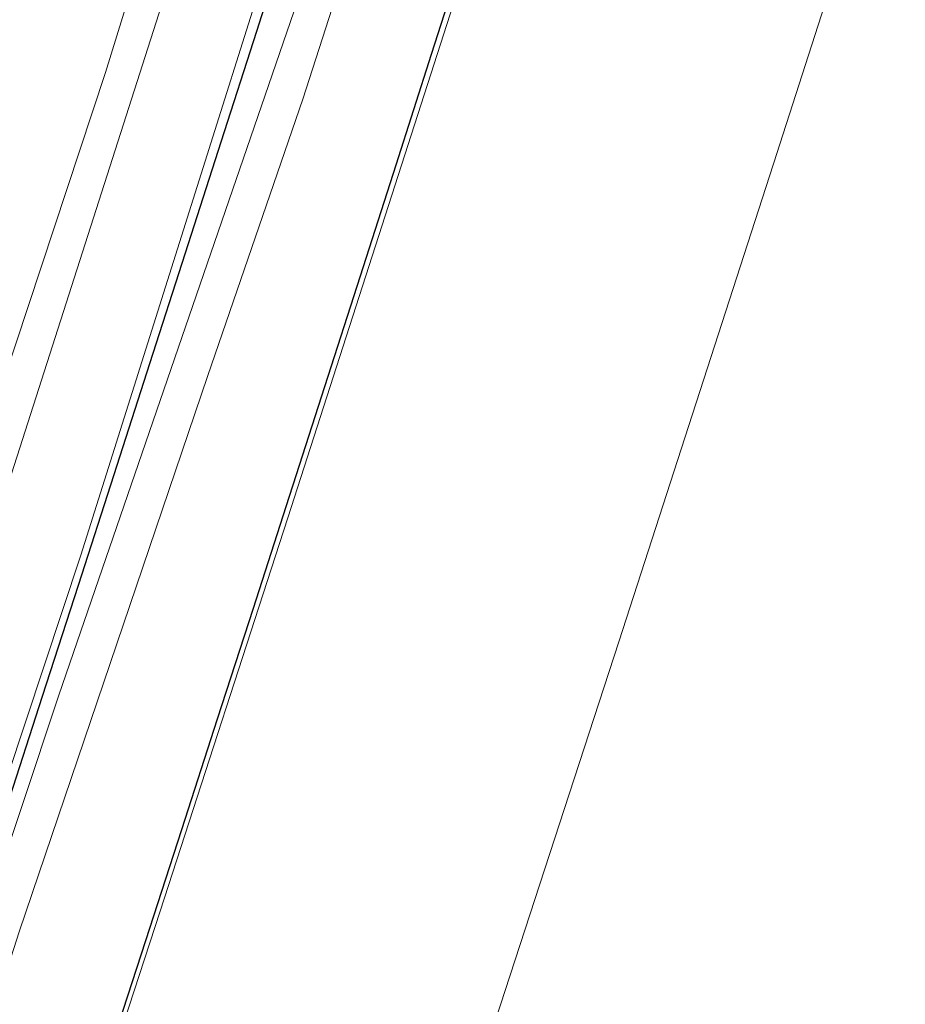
# Model space of a CAD drawing. Header units: metres. Extents: x 102313 to 104557, y 415820 to 422103.
# Tile 312 of 656: x 103559 to 103597, y 418555 to 418597. Entities that reach past the tile are written whole.
import ezdxf

# ---------------------------------------------------------------- set-up
doc = ezdxf.new("R2010")
doc.units = ezdxf.units.M
doc.header["$MEASUREMENT"] = 0
for name, color, linetype, lineweight in [('Berm', 92, 'Continuous', 0), ('N-WE-VH-KANTVERHARDING-GD', 6, 'Continuous', 30), ('Oever_slootkant', 92, 'Continuous', 0), ('water', 2, 'Continuous', 0), ('Wegdeel', 254, 'Continuous', 0)]:
    doc.layers.add(name, color=color, linetype=linetype, lineweight=lineweight)

msp = doc.modelspace()

# ---------------------------------------------------------------- linework, layer by layer
at = {"layer": 'Berm', "flags": 128}
msp.add_lwpolyline([(103581.841, 418631.035), (103578.961, 418619.432), (103575.624, 418608.996), (103570.721, 418593.795), (103566.644, 418581.937), (103558.549, 418558.044), (103553.377, 418541.903), (103548.299, 418527.261), (103542.539, 418509.699), (103537.347, 418493.316), (103531.574, 418474.871), (103526.836, 418459.746), (103521.403, 418443.288), (103515.327, 418426.179), (103507.805, 418404.257)], dxfattribs=at)
at = {"layer": 'N-WE-VH-KANTVERHARDING-GD', "flags": 128}
for points in [[(103570.257, 418601.472), (103568.733, 418596.709), (103567.207, 418591.948), (103565.678, 418587.187), (103564.148, 418582.426), (103562.615, 418577.667), (103561.08, 418572.908), (103559.543, 418568.15), (103558.003, 418563.392), (103556.462, 418558.635), (103554.918, 418553.879)], [(103577.763, 418600.483), (103576.24, 418595.723), (103574.715, 418590.962), (103573.187, 418586.203), (103571.658, 418581.444), (103570.299, 418577.222), (103570.126, 418576.687), (103568.592, 418571.929), (103567.056, 418567.172), (103565.518, 418562.416), (103563.978, 418557.661), (103562.435, 418552.906)]]:
    msp.add_lwpolyline(points, dxfattribs=at)
at = {"layer": 'Oever_slootkant', "flags": 128}
for points in [[(103625.762, 418800), (103613.775, 418759.274), (103602.302, 418721.937), (103591.783, 418688.66), (103578.813, 418647.972), (103568.287, 418614.45), (103562.252, 418594.938), (103546.258, 418546.566), (103529.286, 418494.368), (103528.491, 418491.923)], [(103506.385, 418404.71), (103513.761, 418426.709), (103522.339, 418453.265), (103538.946, 418504.236), (103549.234, 418535.08), (103560.251, 418568.199), (103581.841, 418631.035)]]:
    msp.add_lwpolyline(points, dxfattribs=at)
at = {"layer": 'water', "flags": 128}
for points in [[(103631.23, 418800), (103629.607, 418794.522), (103616.18, 418750.006), (103601.946, 418703.058), (103589.929, 418664.884), (103574.145, 418615.28), (103561.193, 418574.216), (103545.376, 418526.475), (103531.118, 418483.181), (103517.124, 418441.049), (103497.729, 418381.885), (103490.097, 418359.241), (103473.062, 418308.424), (103462.134, 418275.349), (103457.838, 418262.78), (103454.74, 418253.145), (103452.678, 418245.498), (103451.178, 418241.383), (103450.991, 418240.543), (103448.523, 418234.628), (103446.279, 418227.408), (103444.16, 418219.899)], [(103627.34, 418800), (103623.871, 418788.403), (103616.195, 418763.046), (103607.118, 418732.703), (103598.962, 418706.738), (103591.179, 418681.225), (103580.575, 418646.983), (103565.723, 418601.135), (103553.759, 418563.813), (103539.817, 418520.986), (103525.55, 418477.88), (103509.538, 418429.885), (103501.435, 418404.771), (103495.029, 418385.919), (103487.409, 418363.099)]]:
    msp.add_lwpolyline(points, dxfattribs=at)
at = {"layer": 'Wegdeel', "flags": 128}
for points in [[(103527.451, 418398.063), (103536.402, 418425.139), (103545.024, 418450.996), (103551.874, 418471.583), (103562.228, 418503.001), (103566.983, 418517.306), (103571.981, 418532.74), (103584.288, 418570.496), (103590.927, 418591.016), (103597.911, 418612.728), (103605.188, 418635.945), (103610.629, 418652.851), (103617.324, 418674.574), (103622.351, 418690.821), (103627.901, 418709.141), (103634.077, 418729.264), (103640.591, 418750), (103645.234, 418765.735), (103652.18, 418788.437), (103655.602, 418800)], [(103512.95, 418402.635), (103516.43, 418412.746), (103524.4, 418437.03), (103530.47, 418455.553), (103536.621, 418474.075), (103542.007, 418490.243), (103553.86, 418525.732), (103559.701, 418543.88), (103564.606, 418558.935), (103570.09, 418575.814), (103578.727, 418602.654), (103584.824, 418621.697), (103592.387, 418645.427), (103599.347, 418667.44), (103605.164, 418686.26)]]:
    msp.add_lwpolyline(points, dxfattribs=at)

doc.saveas('drawing.dxf')
